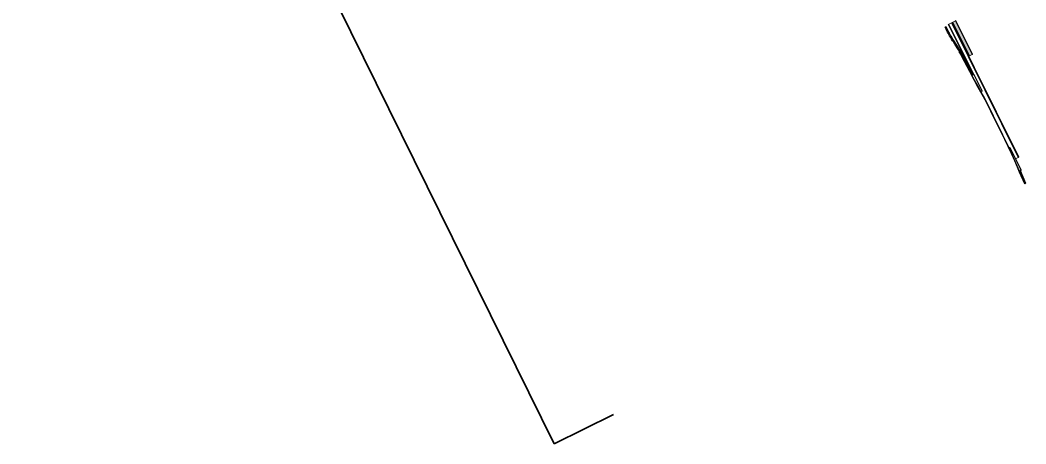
# Model space of a CAD drawing. Extents: x 2356431 to 2371438, y 6972864 to 6982525.
# Drawn here: x 2369583 to 2370327, y 6979686 to 6980000 of the extents above; entities that cross this region are included whole.
import ezdxf

# ---------------------------------------------------------------- set-up
doc = ezdxf.new("R2010")
doc.units = 0
doc.header["$LTSCALE"] = 5.6
for name, color, linetype, lineweight in [('10', 7, 'Continuous', 13), ('11', 7, 'Continuous', 13), ('62', 7, 'Continuous', 25)]:
    doc.layers.add(name, color=color, linetype=linetype, lineweight=lineweight)

msp = doc.modelspace()

# ---------------------------------------------------------------- hatches: boundary and pattern name
at = {"layer": '10'}
for points in [[(2370287.464, 6979959.137), (2370279.605, 6979974.111), (2370277.679, 6979977.633), (2370275.344, 6979981.392), (2370274.152, 6979983.155), (2370272, 6979986.543), (2370271.1, 6979988.074), (2370269.352, 6979991.204), (2370268.357, 6979993.162), (2370267.563, 6979994.71), (2370267.724, 6979994.79), (2370268.715, 6979992.799), (2370269.871, 6979990.578), (2370270.892, 6979988.731), (2370271.96, 6979986.923), (2370274.003, 6979983.66), (2370275.384, 6979981.647), (2370276.552, 6979979.798), (2370277.814, 6979977.727), (2370279.245, 6979975.145), (2370280.305, 6979973.153), (2370287.611, 6979959.242)], [(2370287.853, 6979959.321), (2370269.446, 6979996.438), (2370269.849, 6979996.638), (2370288.256, 6979959.52)], [(2370284.591, 6979972.994), (2370285.064, 6979973.226), (2370272.745, 6979998.067), (2370272.282, 6979997.791)], [(2370280.528, 6979982.385), (2370272.753, 6979998.077), (2370274.688, 6979999.032), (2370287.009, 6979974.188), (2370285.074, 6979973.229)], [(2370287.016, 6979974.163), (2370274.683, 6979999.016), (2370275.087, 6979999.214), (2370287.432, 6979974.336)], [(2370288.53, 6979954.929), (2370285.062, 6979961.558), (2370279.233, 6979972.702), (2370277.908, 6979975.184), (2370277.332, 6979976.231), (2370277.604, 6979976.449), (2370280.462, 6979971.057), (2370283.159, 6979965.865), (2370288.859, 6979955.091)], [(2370303.884, 6979925.777), (2370300.623, 6979932.296), (2370297.936, 6979938.022), (2370295.244, 6979942.99), (2370290.396, 6979951.641), (2370288.53, 6979954.929), (2370288.859, 6979955.091), (2370292.631, 6979948.375), (2370293.087, 6979947.553), (2370296.179, 6979942.048), (2370302.011, 6979930.56), (2370304.188, 6979926)], [(2370326.648, 6979879.002), (2370322.545, 6979888.341), (2370322.694, 6979888.443), (2370326.804, 6979879.081)]]:
    msp.add_hatch(color=256, dxfattribs=at).paths.add_polyline_path(points)
at = {"layer": '11'}
msp.add_hatch(color=256, dxfattribs=at).paths.add_polyline_path([(2370326.07, 6979878.722), (2370318.633, 6979895.718), (2370316.904, 6979899.645), (2370315.429, 6979902.959), (2370314.347, 6979905.251), (2370315.008, 6979905.574), (2370323.345, 6979888.761), (2370322.543, 6979888.354), (2370326.633, 6979879.008)])

# ---------------------------------------------------------------- linework, layer by layer
at = {"layer": '10'}
for points in [[(2370287.464, 6979959.137), (2370279.605, 6979974.111), (2370277.679, 6979977.633), (2370275.344, 6979981.392), (2370274.152, 6979983.155), (2370272, 6979986.543), (2370271.1, 6979988.074), (2370269.352, 6979991.204), (2370268.357, 6979993.162), (2370267.563, 6979994.71), (2370267.724, 6979994.79), (2370268.715, 6979992.799), (2370269.871, 6979990.578), (2370270.892, 6979988.731), (2370271.96, 6979986.923), (2370274.003, 6979983.66), (2370275.384, 6979981.647), (2370276.552, 6979979.798), (2370277.814, 6979977.727), (2370279.245, 6979975.145), (2370280.305, 6979973.153), (2370287.611, 6979959.242)], [(2370287.853, 6979959.321), (2370269.446, 6979996.438), (2370269.849, 6979996.638), (2370288.256, 6979959.52)], [(2370282.172, 6979971.788), (2370269.848, 6979996.641), (2370271.784, 6979997.597), (2370279.545, 6979982.004), (2370284.106, 6979972.749), (2370321.094, 6979898.163), (2370319.637, 6979897.419), (2370319.137, 6979897.172), (2370315.007, 6979905.574), (2370314.347, 6979905.252), (2370314.216, 6979905.532), (2370311.558, 6979911.238), (2370308.196, 6979918.093), (2370300.681, 6979933.247), (2370298.632, 6979937.379), (2370296.757, 6979941.039), (2370295.501, 6979943.3), (2370293.582, 6979946.725), (2370294.365, 6979947.202)], [(2370321.013, 6979898.172), (2370321.572, 6979898.446), (2370272.282, 6979997.791), (2370271.804, 6979997.555)], [(2370284.591, 6979972.994), (2370285.064, 6979973.226), (2370272.745, 6979998.067), (2370272.282, 6979997.791)], [(2370280.528, 6979982.385), (2370272.753, 6979998.077), (2370274.688, 6979999.032), (2370287.009, 6979974.188), (2370285.074, 6979973.229)], [(2370287.016, 6979974.163), (2370274.683, 6979999.016), (2370275.087, 6979999.214), (2370287.432, 6979974.336)], [(2370288.53, 6979954.929), (2370285.062, 6979961.558), (2370279.233, 6979972.702), (2370277.908, 6979975.184), (2370277.332, 6979976.231), (2370277.604, 6979976.449), (2370280.462, 6979971.057), (2370283.159, 6979965.865), (2370288.859, 6979955.091)], [(2370303.884, 6979925.777), (2370300.623, 6979932.296), (2370297.936, 6979938.022), (2370295.244, 6979942.99), (2370290.396, 6979951.641), (2370288.53, 6979954.929), (2370288.859, 6979955.091), (2370292.631, 6979948.375), (2370293.087, 6979947.553), (2370296.179, 6979942.048), (2370302.011, 6979930.56), (2370304.188, 6979926)], [(2370325.712, 6979878.572), (2370321.946, 6979887.271), (2370318.558, 6979895.035), (2370315.907, 6979900.92), (2370311.013, 6979911.37), (2370303.884, 6979925.777), (2370304.26, 6979925.989), (2370309.552, 6979915.322), (2370314.119, 6979905.808), (2370320.323, 6979891.933), (2370326.042, 6979878.771)], [(2370326.648, 6979879.002), (2370322.545, 6979888.341), (2370322.694, 6979888.443), (2370326.804, 6979879.081)]]:
    msp.add_lwpolyline(points, close=True, dxfattribs=at)
at = {"layer": '11', "lineweight": 25}
for points in [[(2370266.998, 6979994.431), (2370267.563, 6979994.71), (2370268.302, 6979993.212), (2370269.172, 6979991.508), (2370270.035, 6979989.887), (2370270.667, 6979988.764), (2370271.391, 6979987.522), (2370271.991, 6979986.518), (2370272.534, 6979985.645), (2370273.195, 6979984.602), (2370273.726, 6979983.788), (2370275.066, 6979981.769), (2370276.003, 6979980.328), (2370276.825, 6979979.015), (2370277.541, 6979977.819), (2370278.374, 6979976.372), (2370279.033, 6979975.178), (2370279.631, 6979974.051), (2370287.45, 6979959.121), (2370288.256, 6979959.52), (2370294.365, 6979947.201), (2370293.581, 6979946.725), (2370292.551, 6979948.551), (2370291.905, 6979949.705), (2370289.484, 6979954.003), (2370288.757, 6979955.319), (2370288.28, 6979956.201), (2370287.642, 6979957.396), (2370279.073, 6979973.759), (2370278.536, 6979974.785), (2370277.789, 6979976.128), (2370276.918, 6979977.64), (2370276.006, 6979979.135), (2370275.25, 6979980.34), (2370274.541, 6979981.421), (2370273.201, 6979983.44), (2370272.619, 6979984.343), (2370271.882, 6979985.496), (2370271.035, 6979986.887), (2370270.385, 6979987.991), (2370269.785, 6979989.05), (2370269.313, 6979989.909), (2370268.822, 6979990.819), (2370268.328, 6979991.777), (2370267.737, 6979992.933)], [(2370326.07, 6979878.722), (2370318.633, 6979895.718), (2370316.904, 6979899.645), (2370315.429, 6979902.959), (2370314.347, 6979905.251), (2370315.008, 6979905.574), (2370323.345, 6979888.761), (2370322.543, 6979888.354), (2370326.633, 6979879.008)]]:
    msp.add_lwpolyline(points, close=True, dxfattribs=at)
at = {"layer": '62', "lineweight": 35}
msp.add_line((2370021.757, 6979708.087), (2369977.807, 6979686.396), dxfattribs=at)
msp.add_lwpolyline([(2370210.678, 6980796.295), (2369582.937, 6980486.484), (2369977.807, 6979686.396)], dxfattribs=at)

doc.saveas('drawing.dxf')
